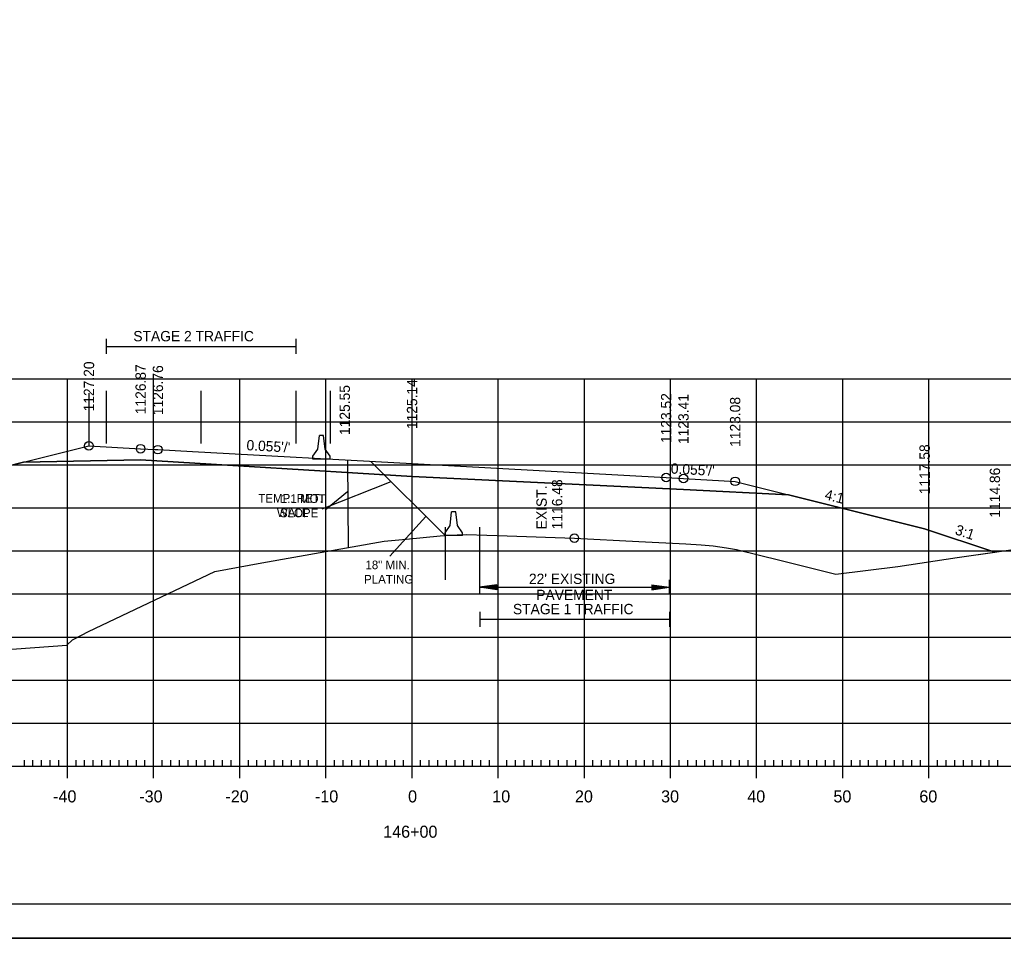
# Model space of a CAD drawing. Extents: x 1322838 to 1324533, y 339903 to 351025.
# Drawn here: x 1323658.2 to 1323772.4, y 343316.5 to 343423.2 of the extents above; entities that cross this region are included whole.
import ezdxf

# ---------------------------------------------------------------- set-up
doc = ezdxf.new("R2010")
doc.units = 0
for name, color, linetype in [('R_Alt Surface', 7, 'Continuous'), ('R_Axis', 7, 'Continuous'), ('R_Axis Annot', 7, 'Continuous'), ('R_Border', 7, 'Continuous'), ('R_Exist Surface', 7, 'Continuous'), ('R_Fin Surface', 7, 'Continuous'), ('R_Fin Surface Annot', 7, 'Continuous'), ('R_Grid', 7, 'Continuous'), ('R_MOT', 7, 'Continuous'), ('R_No Plot', 7, 'Continuous'), ('R_Xsect Elev', 7, 'Continuous')]:
    doc.layers.add(name, color=color, linetype=linetype)

msp = doc.modelspace()

# ---------------------------------------------------------------- linework, layer by layer
at = {"layer": 'R_Alt Surface'}
msp.add_lwpolyline([(1323658.64, 343371.82), (1323672.22, 343372.09), (1323703.72, 343370.15), (1323735.22, 343368.63), (1323747.43, 343368.03)], dxfattribs=at)
at = {"layer": 'R_Axis'}
for p, q in [((1323658.72, 343336.51), (1323658.72, 343337.21)), ((1323659.72, 343336.51), (1323659.72, 343337.21)), ((1323660.72, 343336.51), (1323660.72, 343337.21)), ((1323661.72, 343336.51), (1323661.72, 343337.21)), ((1323662.72, 343336.51), (1323662.72, 343337.21)), ((1323663.72, 343335.11), (1323663.72, 343337.91)), ((1323664.72, 343336.51), (1323664.72, 343337.21)), ((1323665.72, 343336.51), (1323665.72, 343337.21)), ((1323666.72, 343336.51), (1323666.72, 343337.21)), ((1323667.72, 343336.51), (1323667.72, 343337.21)), ((1323668.72, 343336.51), (1323668.72, 343337.21)), ((1323669.72, 343336.51), (1323669.72, 343337.21)), ((1323670.72, 343336.51), (1323670.72, 343337.21)), ((1323671.72, 343336.51), (1323671.72, 343337.21)), ((1323672.72, 343336.51), (1323672.72, 343337.21)), ((1323673.72, 343335.11), (1323673.72, 343337.91)), ((1323674.72, 343336.51), (1323674.72, 343337.21)), ((1323675.72, 343336.51), (1323675.72, 343337.21)), ((1323676.72, 343336.51), (1323676.72, 343337.21)), ((1323677.72, 343336.51), (1323677.72, 343337.21)), ((1323678.72, 343336.51), (1323678.72, 343337.21)), ((1323679.72, 343336.51), (1323679.72, 343337.21)), ((1323680.72, 343336.51), (1323680.72, 343337.21)), ((1323681.72, 343336.51), (1323681.72, 343337.21)), ((1323682.72, 343336.51), (1323682.72, 343337.21)), ((1323683.72, 343335.11), (1323683.72, 343337.91)), ((1323684.72, 343336.51), (1323684.72, 343337.21)), ((1323685.72, 343336.51), (1323685.72, 343337.21)), ((1323686.72, 343336.51), (1323686.72, 343337.21)), ((1323687.72, 343336.51), (1323687.72, 343337.21)), ((1323688.72, 343336.51), (1323688.72, 343337.21)), ((1323689.72, 343336.51), (1323689.72, 343337.21)), ((1323690.72, 343336.51), (1323690.72, 343337.21)), ((1323691.72, 343336.51), (1323691.72, 343337.21)), ((1323692.72, 343336.51), (1323692.72, 343337.21)), ((1323693.72, 343335.11), (1323693.72, 343337.91)), ((1323694.72, 343336.51), (1323694.72, 343337.21)), ((1323695.72, 343336.51), (1323695.72, 343337.21)), ((1323696.72, 343336.51), (1323696.72, 343337.21)), ((1323697.72, 343336.51), (1323697.72, 343337.21)), ((1323698.72, 343336.51), (1323698.72, 343337.21)), ((1323699.72, 343336.51), (1323699.72, 343337.21)), ((1323700.72, 343336.51), (1323700.72, 343337.21)), ((1323701.72, 343336.51), (1323701.72, 343337.21)), ((1323702.72, 343336.51), (1323702.72, 343337.21)), ((1323703.72, 343335.11), (1323703.72, 343337.91)), ((1323704.72, 343336.51), (1323704.72, 343337.21)), ((1323705.72, 343336.51), (1323705.72, 343337.21)), ((1323706.72, 343336.51), (1323706.72, 343337.21)), ((1323707.72, 343336.51), (1323707.72, 343337.21)), ((1323708.72, 343336.51), (1323708.72, 343337.21)), ((1323709.72, 343336.51), (1323709.72, 343337.21)), ((1323710.72, 343336.51), (1323710.72, 343337.21)), ((1323711.72, 343336.51), (1323711.72, 343337.21)), ((1323712.72, 343336.51), (1323712.72, 343337.21)), ((1323713.72, 343335.11), (1323713.72, 343337.91)), ((1323714.72, 343336.51), (1323714.72, 343337.21)), ((1323715.72, 343336.51), (1323715.72, 343337.21)), ((1323716.72, 343336.51), (1323716.72, 343337.21)), ((1323717.72, 343336.51), (1323717.72, 343337.21)), ((1323718.72, 343336.51), (1323718.72, 343337.21)), ((1323719.72, 343336.51), (1323719.72, 343337.21)), ((1323720.72, 343336.51), (1323720.72, 343337.21)), ((1323721.72, 343336.51), (1323721.72, 343337.21)), ((1323722.72, 343336.51), (1323722.72, 343337.21)), ((1323723.72, 343335.11), (1323723.72, 343337.91)), ((1323724.72, 343336.51), (1323724.72, 343337.21)), ((1323725.72, 343336.51), (1323725.72, 343337.21)), ((1323726.72, 343336.51), (1323726.72, 343337.21)), ((1323727.72, 343336.51), (1323727.72, 343337.21)), ((1323728.72, 343336.51), (1323728.72, 343337.21)), ((1323729.72, 343336.51), (1323729.72, 343337.21)), ((1323730.72, 343336.51), (1323730.72, 343337.21)), ((1323731.72, 343336.51), (1323731.72, 343337.21)), ((1323732.72, 343336.51), (1323732.72, 343337.21)), ((1323733.72, 343335.11), (1323733.72, 343337.91)), ((1323734.72, 343336.51), (1323734.72, 343337.21)), ((1323735.72, 343336.51), (1323735.72, 343337.21)), ((1323736.72, 343336.51), (1323736.72, 343337.21)), ((1323737.72, 343336.51), (1323737.72, 343337.21)), ((1323738.72, 343336.51), (1323738.72, 343337.21)), ((1323739.72, 343336.51), (1323739.72, 343337.21)), ((1323740.72, 343336.51), (1323740.72, 343337.21)), ((1323741.72, 343336.51), (1323741.72, 343337.21)), ((1323742.72, 343336.51), (1323742.72, 343337.21)), ((1323743.72, 343335.11), (1323743.72, 343337.91)), ((1323744.72, 343336.51), (1323744.72, 343337.21)), ((1323745.72, 343336.51), (1323745.72, 343337.21)), ((1323746.72, 343336.51), (1323746.72, 343337.21)), ((1323747.72, 343336.51), (1323747.72, 343337.21)), ((1323748.72, 343336.51), (1323748.72, 343337.21)), ((1323749.72, 343336.51), (1323749.72, 343337.21)), ((1323750.72, 343336.51), (1323750.72, 343337.21)), ((1323751.72, 343336.51), (1323751.72, 343337.21)), ((1323752.72, 343336.51), (1323752.72, 343337.21)), ((1323753.72, 343335.11), (1323753.72, 343337.91)), ((1323754.72, 343336.51), (1323754.72, 343337.21)), ((1323755.72, 343336.51), (1323755.72, 343337.21)), ((1323756.72, 343336.51), (1323756.72, 343337.21)), ((1323757.72, 343336.51), (1323757.72, 343337.21)), ((1323758.72, 343336.51), (1323758.72, 343337.21)), ((1323759.72, 343336.51), (1323759.72, 343337.21)), ((1323760.72, 343336.51), (1323760.72, 343337.21)), ((1323761.72, 343336.51), (1323761.72, 343337.21)), ((1323762.72, 343336.51), (1323762.72, 343337.21)), ((1323763.72, 343335.11), (1323763.72, 343337.91)), ((1323764.72, 343336.51), (1323764.72, 343337.21)), ((1323765.72, 343336.51), (1323765.72, 343337.21)), ((1323766.72, 343336.51), (1323766.72, 343337.21)), ((1323767.72, 343336.51), (1323767.72, 343337.21)), ((1323768.72, 343336.51), (1323768.72, 343337.21)), ((1323769.72, 343336.51), (1323769.72, 343337.21)), ((1323770.72, 343336.51), (1323770.72, 343337.21)), ((1323771.72, 343336.51), (1323771.72, 343337.21)), ((1323563.72, 343336.51), (1323843.72, 343336.51))]:
    msp.add_line(p, q, dxfattribs=at)
at = {"layer": 'R_Axis Annot'}
for p, q in [((1323668.22, 343386.12), (1323668.22, 343384.41)), ((1323690.22, 343386.12), (1323690.22, 343384.41)), ((1323668.22, 343385.26), (1323690.22, 343385.26)), ((1323711.56, 343358.14), (1323711.56, 343356.44)), ((1323713.56, 343357.59), (1323711.56, 343357.29)), ((1323713.56, 343357.54), (1323711.89, 343357.29)), ((1323713.56, 343357.49), (1323712.24, 343357.29)), ((1323713.56, 343357.44), (1323712.57, 343357.29)), ((1323713.56, 343356.99), (1323713.56, 343357.59)), ((1323731.56, 343357.59), (1323733.56, 343357.29)), ((1323731.56, 343357.59), (1323731.56, 343356.99)), ((1323731.56, 343357.54), (1323733.23, 343357.29)), ((1323731.56, 343357.49), (1323732.88, 343357.29)), ((1323731.56, 343357.44), (1323732.55, 343357.29)), ((1323733.56, 343358.14), (1323733.56, 343356.44)), ((1323713.56, 343356.99), (1323711.56, 343357.29)), ((1323711.56, 343357.29), (1323733.56, 343357.29)), ((1323713.56, 343357.04), (1323711.89, 343357.29)), ((1323713.56, 343357.09), (1323712.24, 343357.29)), ((1323713.56, 343357.14), (1323712.57, 343357.29)), ((1323713.56, 343357.39), (1323712.91, 343357.29)), ((1323713.56, 343357.19), (1323712.91, 343357.29)), ((1323713.56, 343357.34), (1323713.24, 343357.29)), ((1323713.56, 343357.24), (1323713.24, 343357.29)), ((1323731.56, 343357.39), (1323732.21, 343357.29)), ((1323731.56, 343357.34), (1323731.88, 343357.29)), ((1323731.56, 343356.99), (1323733.56, 343357.29)), ((1323731.56, 343357.19), (1323732.21, 343357.29)), ((1323731.56, 343357.09), (1323732.88, 343357.29)), ((1323731.56, 343357.04), (1323733.23, 343357.29)), ((1323731.56, 343357.14), (1323732.55, 343357.29)), ((1323731.56, 343357.24), (1323731.88, 343357.29)), ((1323711.59, 343354.42), (1323711.59, 343352.71)), ((1323733.59, 343354.42), (1323733.59, 343352.71)), ((1323711.59, 343353.57), (1323733.59, 343353.57))]:
    msp.add_line(p, q, dxfattribs=at)
at = {"layer": 'R_Border'}
msp.add_line((1323861.9, 343320.51), (1323545.72, 343320.51), dxfattribs=at)
at = {"layer": 'R_Exist Surface'}
msp.add_lwpolyline([(1323621.58, 343347.51), (1323663.67, 343350.57), (1323664.31, 343351.19), (1323664.53, 343351.32), (1323666.16, 343352.14), (1323680.83, 343359.12), (1323686.3, 343360.12), (1323700.47, 343362.66), (1323703.02, 343362.89), (1323706.97, 343363.25), (1323708.97, 343363.36), (1323710.06, 343363.42), (1323714.77, 343363.26), (1323722.56, 343362.99), (1323730.05, 343362.61), (1323735.49, 343362.33), (1323737.28, 343362.21), (1323738.66, 343362.1), (1323740.23, 343361.86), (1323741.37, 343361.68), (1323746.55, 343360.38), (1323752.91, 343358.8), (1323760.1, 343359.71), (1323767, 343360.75), (1323777.02, 343362.18)], dxfattribs=at)
at = {"layer": 'R_Fin Surface'}
msp.add_lwpolyline([(1323574.15, 343344.86), (1323574.15, 343344.86), (1323590.08, 343350.17), (1323644.21, 343368.21), (1323644.22, 343368.21), (1323652.21, 343370.21), (1323658.64, 343371.82), (1323666.22, 343373.71), (1323672.22, 343373.38), (1323673.91, 343373.29), (1323674.22, 343373.27), (1323678.23, 343373.05), (1323703.72, 343371.65), (1323733.22, 343370.03), (1323735.22, 343369.92), (1323739.94, 343369.66), (1323741.22, 343369.59), (1323747.43, 343368.03), (1323763.22, 343364.09), (1323771.37, 343361.37)], dxfattribs=at)
at = {"layer": 'R_Grid'}
for p, q in [((1323563.72, 343381.51), (1323843.72, 343381.51)), ((1323663.72, 343336.51), (1323663.72, 343381.51)), ((1323673.72, 343336.51), (1323673.72, 343381.51)), ((1323683.72, 343336.51), (1323683.72, 343381.51)), ((1323693.72, 343336.51), (1323693.72, 343381.51)), ((1323703.72, 343336.51), (1323703.72, 343381.51)), ((1323713.72, 343336.51), (1323713.72, 343381.51)), ((1323723.72, 343336.51), (1323723.72, 343381.51)), ((1323733.72, 343336.51), (1323733.72, 343381.51)), ((1323743.72, 343336.51), (1323743.72, 343381.51)), ((1323753.72, 343336.51), (1323753.72, 343381.51)), ((1323763.72, 343336.51), (1323763.72, 343381.51)), ((1323563.72, 343376.51), (1323843.72, 343376.51)), ((1323563.72, 343371.51), (1323843.72, 343371.51)), ((1323563.72, 343366.51), (1323843.72, 343366.51)), ((1323563.72, 343361.51), (1323843.72, 343361.51)), ((1323563.72, 343356.51), (1323843.72, 343356.51)), ((1323563.72, 343351.51), (1323843.72, 343351.51)), ((1323563.72, 343346.51), (1323843.72, 343346.51)), ((1323563.72, 343341.51), (1323843.72, 343341.51)), ((1323563.72, 343336.51), (1323843.72, 343336.51))]:
    msp.add_line(p, q, dxfattribs=at)
at = {"layer": 'R_MOT'}
for p, q in [((1323692.8, 343373.34), (1323692.96, 343374.92)), ((1323693.21, 343374.92), (1323692.96, 343374.92)), ((1323693.46, 343374.92), (1323693.21, 343374.92)), ((1323693.63, 343373.34), (1323693.46, 343374.92)), ((1323692.21, 343372.17), (1323692.22, 343372.51)), ((1323692.22, 343372.51), (1323692.8, 343373.34)), ((1323694.22, 343372.51), (1323693.63, 343373.34)), ((1323694.22, 343372.17), (1323694.22, 343372.51)), ((1323694.22, 343372.17), (1323692.21, 343372.17)), ((1323696.24, 343368.38), (1323693.62, 343366.26)), ((1323708.14, 343364.45), (1323708.31, 343366.04)), ((1323708.56, 343366.04), (1323708.31, 343366.04)), ((1323708.81, 343366.04), (1323708.56, 343366.04)), ((1323708.98, 343364.45), (1323708.81, 343366.04)), ((1323707.57, 343363.62), (1323708.14, 343364.45)), ((1323709.57, 343363.62), (1323708.98, 343364.45)), ((1323707.56, 343363.29), (1323707.57, 343363.62)), ((1323709.56, 343363.29), (1323707.56, 343363.29)), ((1323709.56, 343363.29), (1323709.57, 343363.62))]:
    msp.add_line(p, q, dxfattribs=at)
msp.add_lwpolyline([(1323696.22, 343372.06), (1323696.29, 343361.91)], dxfattribs=at)
at = {"layer": 'R_No Plot'}
for p, q in [((1323666.22, 343379.84), (1323666.22, 343373.73)), ((1323668.22, 343380.09), (1323668.22, 343373.98)), ((1323679.22, 343380.09), (1323679.22, 343373.98)), ((1323690.22, 343380.09), (1323690.22, 343373.98)), ((1323694.22, 343380.09), (1323694.22, 343373.98)), ((1323698.93, 343371.91), (1323707.56, 343363.29)), ((1323693.27, 343366.4), (1323701.28, 343369.56)), ((1323701.13, 343360.9), (1323705.34, 343365.5)), ((1323707.56, 343364.25), (1323707.56, 343358.14)), ((1323711.56, 343364.25), (1323711.56, 343358.14)), ((1323533.31, 343316.53), (1323866.65, 343316.53))]:
    msp.add_line(p, q, dxfattribs=at)
for points in [[(1323533.31, 343529.87), (1323866.65, 343529.87), (1323866.65, 343316.53), (1323533.31, 343316.53)], [(1323779.64, 343525.97), (1323799.26, 343525.97), (1323799.26, 343516.09), (1323815.37, 343516.09), (1323838.57, 343516.09), (1323838.57, 343483.42), (1323861.77, 343483.42), (1323861.9, 343320.51), (1323545.72, 343320.51), (1323545.72, 343525.97)]]:
    msp.add_lwpolyline(points, close=True, dxfattribs=at)
msp.add_lwpolyline([(1323621.58, 343347.51), (1323663.67, 343350.57), (1323664.31, 343351.19), (1323664.53, 343351.32), (1323666.16, 343352.14), (1323680.83, 343359.12), (1323686.3, 343360.12), (1323700.47, 343362.66), (1323703.02, 343362.89), (1323706.97, 343363.25), (1323708.97, 343363.36), (1323710.06, 343363.42), (1323714.77, 343363.26), (1323722.56, 343362.99), (1323730.05, 343362.61), (1323735.49, 343362.33), (1323737.28, 343362.21), (1323738.66, 343362.1), (1323740.23, 343361.86), (1323741.37, 343361.68), (1323746.55, 343360.38), (1323752.91, 343358.8), (1323760.1, 343359.71), (1323767, 343360.75), (1323771.37, 343361.37), (1323763.22, 343364.09), (1323747.43, 343368.03), (1323735.22, 343368.63), (1323703.72, 343370.15), (1323672.22, 343372.09), (1323658.64, 343371.82), (1323652.21, 343370.21)], dxfattribs=at)
for centre in [(1323666.22, 343373.71), (1323666.22, 343373.71), (1323672.22, 343373.38), (1323672.22, 343373.38), (1323674.22, 343373.27), (1323674.22, 343373.27), (1323733.22, 343370.03), (1323733.22, 343370.03), (1323735.22, 343369.92), (1323735.22, 343369.92), (1323741.22, 343369.59), (1323741.22, 343369.59), (1323722.56, 343362.99)]:
    msp.add_circle(centre, 0.5, dxfattribs=at)

# ---------------------------------------------------------------- texts
at = {"layer": 'R_Axis Annot'}
for s, height, p in [('STAGE 2 TRAFFIC', 1.2, (1323671.37, 343385.85)), ("22' EXISTING ", 1.2, (1323717.29, 343357.67)), ('PAVEMENT', 1.2, (1323718.14, 343355.8)), ('STAGE 1 TRAFFIC', 1.2, (1323715.43, 343354.16)), ('-40', 1.4, (1323662.06, 343332.31)), ('-30', 1.4, (1323672.06, 343332.31)), ('-20', 1.4, (1323682.06, 343332.31)), ('-10', 1.4, (1323692.45, 343332.31)), ('0', 1.4, (1323703.26, 343332.31)), ('10', 1.4, (1323713.03, 343332.31)), ('20', 1.4, (1323722.63, 343332.31)), ('30', 1.4, (1323732.63, 343332.31)), ('40', 1.4, (1323742.63, 343332.31)), ('50', 1.4, (1323752.63, 343332.31)), ('60', 1.4, (1323762.6, 343332.31)), ('146+00', 1.4, (1323700.37, 343328.21))]:
    msp.add_text(s, height=height, dxfattribs=at).set_placement(p)
at = {"layer": 'R_Fin Surface Annot'}
for s, rotation, p in [('1127.20', 90, (1323666.82, 343377.71)), ('1126.87', 90, (1323672.82, 343377.38)), ('1126.76', 90, (1323674.82, 343377.27)), ('1125.14', 90, (1323704.32, 343375.65)), ('1123.52', 90, (1323733.82, 343374.03)), ('1123.41', 90, (1323735.82, 343373.92)), ('1123.08', 90, (1323741.82, 343373.59)), ("0.055'/'", 356.8529, (1323684.48, 343373.21)), ('1117.58', 90, (1323763.82, 343368.09)), ("0.055'/'", 356.852, (1323733.73, 343370.5)), ('1114.86', 90, (1323771.97, 343365.37)), ('4:1', 345.9635, (1323751.53, 343367.52)), ('3:1', 341.5682, (1323766.66, 343363.47))]:
    msp.add_text(s, height=1.2, rotation=rotation, dxfattribs=at).set_placement(p)
at = {"layer": 'R_MOT'}
for s, p in [('TEMP. RET.', (1323685.87, 343367.13)), ('WALL', (1323688.03, 343365.46))]:
    msp.add_text(s, height=1, dxfattribs=at).set_placement(p)
at = {"layer": 'R_No Plot'}
msp.add_text('1125.55', height=1.2, rotation=90, dxfattribs=at).set_placement((1323696.51, 343374.97))
for s, p in [('1:1 MOT', (1323688.48, 343367.08)), ('SLOPE', (1323688.38, 343365.42)), ('18" MIN. ', (1323698.31, 343359.39)), ('PLATING', (1323698.15, 343357.72))]:
    msp.add_text(s, height=1, dxfattribs=at).set_placement(p)
at = {"layer": 'R_Xsect Elev'}
for s, p in [('EXIST. ', (1323719.36, 343364.02)), ('1116.48', (1323721.16, 343364.02))]:
    msp.add_text(s, height=1.2, rotation=90, dxfattribs=at).set_placement(p)

doc.saveas('drawing.dxf')
